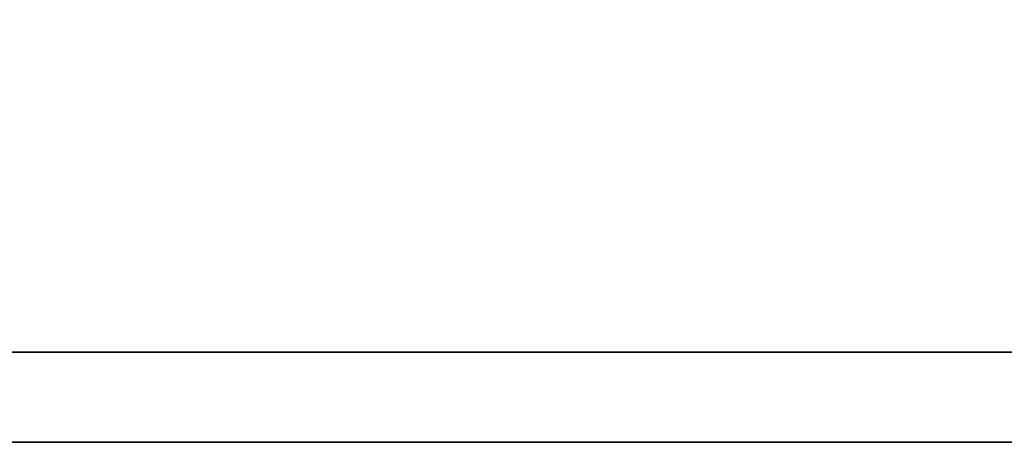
# Model space of a CAD drawing. Header units: millimetres. Extents: x 2891 to 6329, y -1599 to 860.
# Tile 487 of 620: x 5471.5 to 5473.99, y -564.33 to -563.26. Entities that reach past the tile are written whole.
import ezdxf

# ---------------------------------------------------------------- set-up
doc = ezdxf.new("R2010")
doc.units = ezdxf.units.MM
doc.layers.add('DIM', color=4, linetype='CONTINUOUS')
doc.layers.add('layer 1', color=7, linetype='CONTINUOUS')

# ---------------------------------------------------------------- blocks, each defined once
blk = doc.blocks.new('TBI MOTION logo(完整正式版)')
at = {"layer": 'layer 1', "color": 22, "lineweight": 35}
blk.add_open_spline([(75.90875, -9.47875), (75.90875, -9.47875), (75.90875, -12.28625), (75.90875, -12.28625), (75.90875, -12.28625), (75.90875, -12.28625), (75.90875, -12.47875), (75.90875, -12.47875), (75.90875, -12.47875), (75.90875, -12.47875), (75.71625, -12.47875), (75.71625, -12.47875), (75.71625, -12.47875), (75.71625, -12.47875), (-88.32875, -12.47875), (-88.32875, -12.47875), (-88.32875, -12.47875), (-88.32875, -12.47875), (-88.32875, -13.29375), (-88.32875, -13.29375), (-88.32875, -13.29375), (-88.32875, -13.29375), (82.89125, -13.29375), (82.89125, -13.29375), (82.89125, -13.29375), (82.89125, -13.29375), (75.90875, -9.47875), (75.90875, -9.47875)], degree=3, knots=[0, 0, 0, 0, 0.1428571, 0.1428571, 0.1428571, 0.1428572, 0.2857143, 0.2857143, 0.2857143, 0.2857143, 0.4285714, 0.4285714, 0.4285714, 0.4285714, 0.5714286, 0.5714286, 0.5714286, 0.5714286, 0.7142857, 0.7142857, 0.7142857, 0.7142857, 0.8571429, 0.8571429, 0.8571429, 0.8571429, 1, 1, 1, 1], dxfattribs=at)

msp = doc.modelspace()

# ---------------------------------------------------------------- block references
at = {"layer": 'DIM', "color": 7, "xscale": 0.2802190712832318, "yscale": 0.2802190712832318, "zscale": 0.2802190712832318}
msp.add_blockref('TBI MOTION logo(完整正式版)', (5491.1738, -560.6061), dxfattribs=at)

doc.saveas('drawing.dxf')
